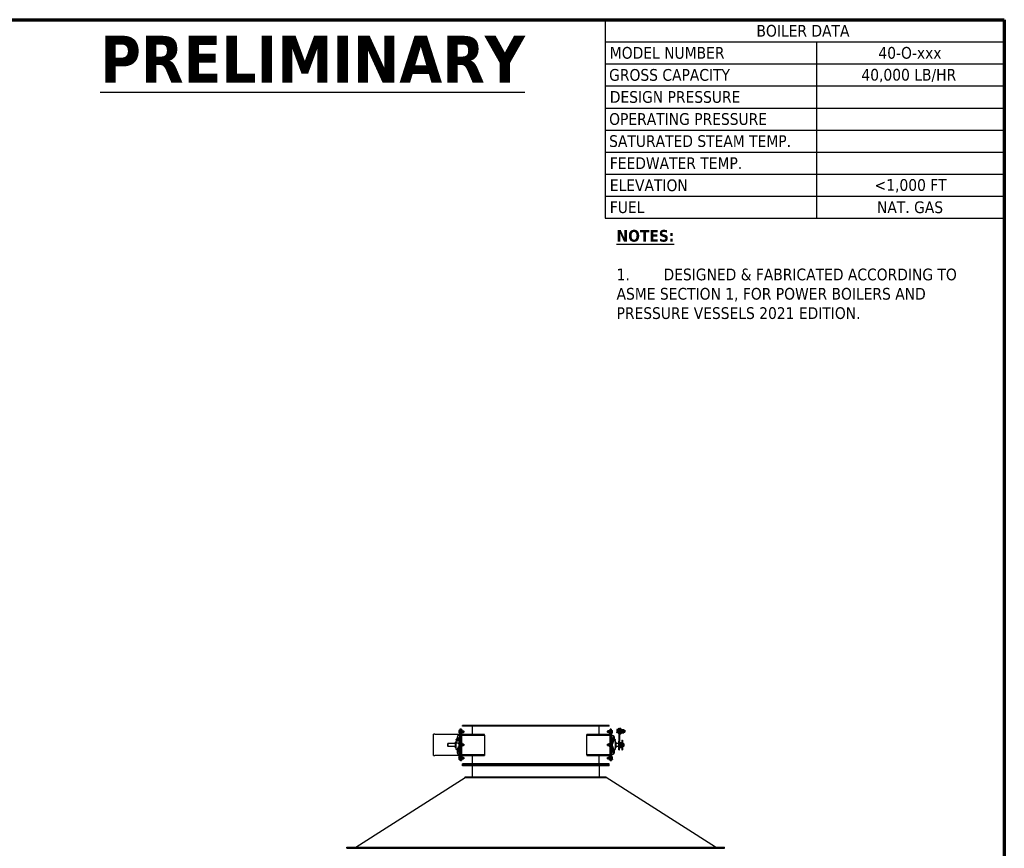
# Model space of a CAD drawing. Header units: inches. Extents: x 18 to 846, y -44 to 561.
# Tile 642 of 642: x 594 to 846, y 349 to 561. Entities that reach past the tile are written whole.
import ezdxf

# ---------------------------------------------------------------- set-up
doc = ezdxf.new("R2010")
doc.units = ezdxf.units.IN
doc.header["$LTSCALE"] = 24
doc.header["$MEASUREMENT"] = 0
for name, color, linetype, lineweight in [('Border (ANSI)', 7, 'Continuous', 70), ('Symbol (ANSI)', 7, 'Continuous', 25), ('Visible (ANSI)', 7, 'Continuous', 30)]:
    doc.layers.add(name, color=color, linetype=linetype, lineweight=lineweight)
doc.styles.add('Note Text (ANSI)', font='tahoma.ttf')

# ---------------------------------------------------------------- blocks, each defined once
blk = doc.blocks.new('Borders SUPERIOR BORDER')
at = {"layer": 'Border (ANSI)'}
for p, q in [((0.75, 23.375), (35.25, 23.375)), ((35.25, 23.375), (35.25, 0.625))]:
    blk.add_line(p, q, dxfattribs=at)
blk = doc.blocks.new('Table2')
at = {"layer": 'Symbol (ANSI)'}
for p, q in [((31, 23.375), (35.25, 23.375)), ((31, 23.375), (31, 23.14)), ((35.25, 23.375), (35.25, 23.14)), ((31, 23.14), (35.25, 23.14)), ((31, 23.14), (31, 21.259)), ((33.25, 23.14), (33.25, 21.259)), ((35.25, 23.14), (35.25, 21.259)), ((31, 22.905), (35.25, 22.905)), ((31, 22.67), (35.25, 22.67)), ((31, 22.434), (35.25, 22.434)), ((31, 22.199), (35.25, 22.199)), ((31, 21.964), (35.25, 21.964)), ((31, 21.729), (35.25, 21.729)), ((31, 21.494), (35.25, 21.494)), ((31, 21.259), (35.25, 21.259))]:
    blk.add_line(p, q, dxfattribs=at)
at = {"layer": 'Symbol (ANSI)', "char_height": 0.125, "attachment_point": 7, "style": 'Note Text (ANSI)'}
for s, insert in [('BOILER DATA', (32.61, 23.192)), ('MODEL NUMBER', (31.048, 22.957)), ('40-O-xxx', (33.909, 22.957)), ('GROSS CAPACITY', (31.041, 22.722)), ('40,000 LB/HR', (33.728, 22.706)), ('DESIGN PRESSURE', (31.048, 22.487)), ('OPERATING PRESSURE', (31.041, 22.252)), ('SATURATED STEAM TEMP.', (31.041, 22.017)), ('FEEDWATER TEMP.', (31.048, 21.784)), ('ELEVATION', (31.048, 21.546)), ('<1,000 FT', (33.869, 21.532)), ('FUEL', (31.048, 21.313)), ('NAT. GAS', (33.894, 21.312))]:
    blk.add_mtext(s, dxfattribs=dict(at, insert=insert))

msp = doc.modelspace()

# ---------------------------------------------------------------- linework, layer by layer
at = {"layer": 'Visible (ANSI)'}
for p, q in [((744.9558, 380.5815), (707.4558, 380.5815)), ((707.4558, 380.394), (707.4558, 380.5815)), ((744.9558, 380.394), (707.4558, 380.394)), ((710.0183, 378.269), (710.0183, 380.394)), ((742.3933, 378.269), (742.3933, 380.394)), ((744.9558, 380.394), (744.9558, 380.5815)), ((700.4558, 378.3315), (700.0808, 378.3315)), ((700.0808, 372.8315), (700.0808, 378.3315)), ((700.4558, 378.3315), (706.4558, 378.3315)), ((706.09643, 377.62838), (706.12155, 377.67189)), ((706.09643, 377.62838), (706.09643, 377.5907)), ((706.09643, 377.5907), (706.09643, 377.34713)), ((706.3058, 377.67189), (706.12155, 377.67189)), ((706.3058, 377.67189), (706.3058, 377.50951)), ((706.3058, 377.60025), (706.3308, 377.60025)), ((706.3308, 377.54555), (706.3308, 377.98775)), ((706.8308, 377.98775), (706.3308, 377.98775)), ((706.4558, 378.3315), (706.6433, 378.3315)), ((706.5628, 379.2375), (706.5879, 379.28097)), ((706.5628, 379.2375), (706.57415, 379.25716)), ((706.5628, 379.2375), (706.5628, 379.19986)), ((706.5628, 379.2375), (706.5628, 379.17437)), ((706.5628, 379.19986), (706.5628, 378.9565)), ((706.5628, 379.17437), (706.5628, 378.91175)), ((706.5628, 378.9565), (706.5628, 378.71315)), ((706.5628, 378.91175), (706.5628, 378.69388)), ((706.5628, 378.71315), (706.5628, 378.6755)), ((706.5628, 378.69388), (706.5628, 378.6755)), ((706.5628, 378.6755), (706.5879, 378.63203)), ((706.5628, 378.6755), (706.57415, 378.65584)), ((706.8308, 379.28097), (706.5879, 379.28097)), ((706.8308, 379.11874), (706.5879, 379.11874)), ((706.8308, 378.79427), (706.5879, 378.79427)), ((706.8308, 378.63203), (706.5879, 378.63203)), ((706.6433, 378.3315), (706.8308, 378.3315)), ((706.6433, 377.98775), (706.6433, 378.3315)), ((707.0183, 379.5815), (706.8308, 379.5815)), ((706.8308, 379.5815), (706.8308, 379.0815)), ((706.8308, 372.0815), (706.8308, 379.0815)), ((707.0183, 379.5815), (707.0183, 379.0815)), ((707.0183, 379.0815), (707.0183, 379.5815)), ((707.2058, 379.5815), (707.0183, 379.5815)), ((707.0183, 372.0815), (707.0183, 379.0815)), ((707.0183, 379.0815), (707.0183, 372.0815)), ((707.2058, 379.5815), (707.2058, 379.0815)), ((707.2058, 379.238), (707.23095, 379.28155)), ((707.2058, 379.0815), (707.2058, 372.0815)), ((707.2058, 378.675), (707.23095, 378.63145)), ((707.3933, 378.0815), (707.2058, 378.0815)), ((707.50966, 379.28155), (707.23095, 379.28155)), ((707.50966, 379.11903), (707.23095, 379.11903)), ((707.50966, 378.79398), (707.23095, 378.79398)), ((707.50966, 378.63145), (707.23095, 378.63145)), ((713.09912, 378.269), (707.3933, 378.269)), ((707.3933, 378.0815), (713.09912, 378.0815)), ((707.5348, 379.238), (707.50966, 379.28155)), ((707.5348, 378.675), (707.50966, 378.63145)), ((707.5348, 379.20029), (707.5348, 379.238)), ((707.5348, 378.9565), (707.5348, 379.20029)), ((707.5348, 379.144), (707.79364, 379.144)), ((707.5348, 378.71272), (707.5348, 378.9565)), ((707.5348, 378.769), (707.79364, 378.769)), ((707.5348, 378.675), (707.5348, 378.71272)), ((707.79364, 378.769), (707.79364, 379.144)), ((707.83081, 379.10566), (707.79364, 379.144)), ((707.83081, 378.80734), (707.79364, 378.769)), ((707.83081, 379.10566), (707.83081, 378.80734)), ((713.09912, 378.0815), (713.09912, 378.269)), ((713.09912, 378.0815), (713.09912, 373.0815)), ((745.0183, 378.269), (739.31249, 378.269)), ((739.31249, 378.0815), (739.31249, 378.269)), ((739.31249, 378.0815), (745.0183, 378.0815)), ((739.31249, 373.0815), (739.31249, 378.0815)), ((744.5808, 379.10566), (744.61797, 379.144)), ((744.5808, 378.80734), (744.5808, 379.10566)), ((744.5808, 378.80734), (744.61797, 378.769)), ((744.61797, 379.144), (744.61797, 378.769)), ((744.8768, 379.144), (744.61797, 379.144)), ((744.8768, 378.769), (744.61797, 378.769)), ((744.8768, 379.238), (744.90195, 379.28155)), ((744.8768, 379.238), (744.8768, 379.20029)), ((744.8768, 379.20029), (744.8768, 378.9565)), ((744.8768, 378.9565), (744.8768, 378.71272)), ((744.8768, 378.71272), (744.8768, 378.675)), ((744.8768, 378.675), (744.90195, 378.63145)), ((744.90195, 379.28155), (745.18066, 379.28155)), ((744.90195, 379.11903), (745.18066, 379.11903)), ((744.90195, 378.79398), (745.18066, 378.79398)), ((744.90195, 378.63145), (745.18066, 378.63145)), ((745.0183, 378.0815), (745.2058, 378.0815)), ((745.2058, 379.238), (745.18066, 379.28155)), ((745.2058, 378.675), (745.18066, 378.63145)), ((745.2058, 379.0815), (745.2058, 379.5815)), ((745.3933, 379.5815), (745.2058, 379.5815)), ((745.2058, 372.0815), (745.2058, 379.0815)), ((745.3933, 379.0815), (745.3933, 379.5815)), ((745.3933, 379.5815), (745.5808, 379.5815)), ((745.3933, 379.5815), (745.3933, 379.0815)), ((745.3933, 379.0815), (745.3933, 372.0815)), ((745.3933, 372.0815), (745.3933, 379.0815)), ((745.5808, 379.0815), (745.5808, 379.5815)), ((745.5808, 379.28097), (745.82371, 379.28097)), ((745.5808, 379.11874), (745.82371, 379.11874)), ((745.5808, 379.0815), (745.5808, 372.0815)), ((745.5808, 378.79427), (745.82371, 378.79427)), ((745.5808, 378.63203), (745.82371, 378.63203)), ((745.5808, 377.98775), (746.0808, 377.98775)), ((745.8488, 379.2375), (745.82371, 379.28097)), ((745.8488, 378.6755), (745.82371, 378.63203)), ((745.8488, 379.19986), (745.8488, 379.2375)), ((745.8488, 378.9565), (745.8488, 379.19986)), ((745.8488, 378.71315), (745.8488, 378.9565)), ((745.8488, 378.6755), (745.8488, 378.71315)), ((746.0808, 377.98775), (746.0808, 377.54555)), ((746.10581, 377.60025), (746.0808, 377.60025)), ((746.10581, 377.50951), (746.10581, 377.67189)), ((746.10581, 377.67189), (746.29006, 377.67189)), ((746.31518, 377.62838), (746.29006, 377.67189)), ((746.31518, 377.5907), (746.31518, 377.62838)), ((746.31518, 377.34713), (746.31518, 377.5907)), ((746.9148, 379.49204), (746.9286, 379.51594)), ((746.9148, 379.49204), (746.9148, 379.46957)), ((746.9148, 379.46957), (746.9148, 379.18258)), ((746.9148, 379.18258), (746.9148, 378.83005)), ((746.9148, 378.83005), (746.9148, 378.74204)), ((746.9148, 378.74204), (746.9286, 378.71814)), ((746.9286, 379.51594), (746.94789, 379.54934)), ((746.9286, 378.71814), (746.94789, 378.68473)), ((747.2788, 379.55005), (746.9483, 379.55005)), ((747.2788, 379.54338), (746.9483, 379.54338)), ((747.2788, 379.39575), (746.9483, 379.39575)), ((747.2788, 378.9694), (746.9483, 378.9694)), ((747.2788, 378.69069), (746.9483, 378.69069)), ((747.2788, 378.68403), (746.9483, 378.68403)), ((747.2788, 379.64854), (747.2788, 378.58554)), ((747.2788, 379.64854), (747.4558, 379.64854)), ((747.2788, 378.58554), (747.4558, 378.58554)), ((747.4558, 379.69774), (747.4558, 379.86704)), ((747.4558, 379.86704), (747.6433, 379.86704)), ((747.4558, 379.69774), (747.4558, 376.54934)), ((747.6433, 379.69774), (747.6433, 379.86704)), ((747.6433, 379.69774), (747.6433, 376.54934)), ((747.6433, 379.64854), (747.8203, 379.64854)), ((747.6433, 378.58554), (747.8203, 378.58554)), ((747.8203, 379.86704), (748.0078, 379.86704)), ((747.8203, 379.86704), (747.8203, 378.36704)), ((748.0078, 378.36704), (747.8203, 378.36704)), ((748.0078, 378.36704), (748.0078, 379.86704)), ((748.0078, 379.64854), (748.1848, 379.64854)), ((748.0078, 378.58554), (748.1848, 378.58554)), ((748.1848, 379.64854), (748.1848, 378.58554)), ((748.1848, 379.55154), (748.3098, 379.55154)), ((748.1848, 378.68254), (748.3098, 378.68254)), ((748.3098, 379.55154), (748.3098, 378.7371)), ((748.3098, 379.49204), (748.3236, 379.51594)), ((748.3098, 378.74204), (748.3236, 378.71814)), ((748.3098, 378.7371), (748.3098, 378.72293)), ((748.3098, 378.72293), (748.3098, 378.68254)), ((748.3433, 379.54338), (748.71431, 379.54338)), ((748.3433, 379.39575), (748.71431, 379.39575)), ((748.3433, 378.9694), (748.71431, 378.9694)), ((748.3433, 378.69069), (748.71431, 378.69069)), ((748.7478, 379.49204), (748.73401, 379.51594)), ((748.7478, 378.74204), (748.73401, 378.71814)), ((748.7478, 379.46957), (748.7478, 379.49204)), ((748.7478, 379.18258), (748.7478, 379.46957)), ((748.7478, 379.36704), (748.98304, 379.36704)), ((748.7478, 378.83005), (748.7478, 379.18258)), ((748.7478, 378.86704), (748.98304, 378.86704)), ((748.7478, 378.74204), (748.7478, 378.83005)), ((748.98304, 378.86704), (748.98304, 379.36704)), ((749.02881, 379.31985), (748.98304, 379.36704)), ((749.02881, 378.91422), (748.98304, 378.86704)), ((749.02881, 379.31985), (749.02881, 378.91422)), ((703.7058, 375.894), (703.7683, 375.9565)), ((703.7058, 375.269), (703.7058, 375.894)), ((703.7058, 375.269), (703.7683, 375.2065)), ((703.7683, 375.9565), (703.7683, 375.2065)), ((705.7058, 375.9565), (703.7683, 375.9565)), ((705.7058, 375.2065), (703.7683, 375.2065)), ((705.7058, 374.84725), (705.7058, 376.31575)), ((705.86205, 376.9862), (705.86205, 377.01549)), ((706.22797, 377.01549), (705.86205, 377.01549)), ((705.86205, 376.9862), (705.86205, 376.42051)), ((705.86205, 376.27909), (705.86205, 376.42051)), ((705.86205, 376.27909), (705.86205, 375.95041)), ((705.86205, 374.444), (705.86205, 375.95041)), ((706.3808, 375.98958), (705.91205, 375.98958)), ((706.09643, 377.34713), (706.09643, 377.10356)), ((706.09643, 377.10356), (706.09643, 377.06588)), ((706.09643, 377.06588), (706.12155, 377.02237)), ((706.3058, 377.50951), (706.12155, 377.50951)), ((706.3058, 377.18475), (706.12155, 377.18475)), ((706.23773, 377.02237), (706.12155, 377.02237)), ((706.15863, 376.6558), (706.15863, 376.72191)), ((706.22005, 377.008), (706.19067, 376.9757)), ((706.29643, 376.59955), (706.29643, 376.66566)), ((706.3058, 377.50951), (706.3058, 377.18475)), ((706.3058, 377.18475), (706.3058, 377.03745)), ((706.3058, 377.094), (706.3308, 377.094)), ((706.3308, 377.54555), (706.3308, 377.51146)), ((706.3308, 377.03295), (706.3308, 377.51146)), ((706.3308, 377.51146), (706.3808, 377.51146)), ((706.3808, 377.01549), (706.36489, 377.01549)), ((706.37281, 377.008), (706.40219, 376.9757)), ((706.3808, 377.51146), (706.3808, 377.01453)), ((706.3808, 377.01453), (706.8308, 377.01453)), ((706.7308, 375.99018), (706.3808, 375.99018)), ((706.3808, 375.99018), (706.3808, 375.94931)), ((706.3808, 375.21369), (706.3808, 373.65154)), ((706.43422, 376.6558), (706.43422, 376.72191)), ((706.5628, 375.8625), (706.5879, 375.90597)), ((706.5628, 375.8625), (706.5628, 375.82486)), ((706.5628, 375.82486), (706.5628, 375.5815)), ((706.5628, 375.5815), (706.5628, 375.33815)), ((706.5628, 375.33815), (706.5628, 375.3005)), ((706.5628, 375.3005), (706.5879, 375.25703)), ((706.8308, 375.90597), (706.5879, 375.90597)), ((706.8308, 375.74374), (706.5879, 375.74374)), ((706.8308, 375.41927), (706.5879, 375.41927)), ((706.8308, 375.25703), (706.5879, 375.25703)), ((706.7308, 377.01437), (706.7308, 376.9862)), ((706.7308, 377.01437), (706.8308, 377.01437)), ((706.7308, 376.42051), (706.7308, 376.9862)), ((706.8308, 376.51887), (706.7308, 376.51887)), ((706.7308, 376.42051), (706.7308, 376.27909)), ((706.7308, 375.99018), (706.7308, 376.27909)), ((706.7308, 375.94931), (706.7308, 375.99018)), ((706.8308, 375.9565), (706.7308, 375.9565)), ((706.7308, 375.94931), (706.7308, 375.90597)), ((706.7308, 375.25703), (706.7308, 375.21369)), ((706.7308, 374.49573), (706.7308, 375.21369)), ((706.8308, 375.2065), (706.7308, 375.2065)), ((707.2058, 375.863), (707.23095, 375.90655)), ((707.2058, 375.3), (707.23095, 375.25645)), ((707.50966, 375.90655), (707.23095, 375.90655)), ((707.50966, 375.74403), (707.23095, 375.74403)), ((707.50966, 375.41898), (707.23095, 375.41898)), ((707.50966, 375.25645), (707.23095, 375.25645)), ((707.5348, 375.863), (707.50966, 375.90655)), ((707.5348, 375.3), (707.50966, 375.25645)), ((707.5348, 375.82529), (707.5348, 375.863)), ((707.5348, 375.5815), (707.5348, 375.82529)), ((707.5348, 375.769), (707.79364, 375.769)), ((707.5348, 375.33772), (707.5348, 375.5815)), ((707.5348, 375.394), (707.79364, 375.394)), ((707.5348, 375.3), (707.5348, 375.33772)), ((707.79364, 375.394), (707.79364, 375.769)), ((707.83081, 375.73066), (707.79364, 375.769)), ((707.83081, 375.43234), (707.79364, 375.394)), ((707.83081, 375.73066), (707.83081, 375.43234)), ((744.5808, 375.73066), (744.61797, 375.769)), ((744.5808, 375.43234), (744.5808, 375.73066)), ((744.5808, 375.43234), (744.61797, 375.394)), ((744.61797, 375.769), (744.61797, 375.394)), ((744.8768, 375.769), (744.61797, 375.769)), ((744.8768, 375.394), (744.61797, 375.394)), ((744.8768, 375.863), (744.90195, 375.90655)), ((744.8768, 375.863), (744.8768, 375.82529)), ((744.8768, 375.82529), (744.8768, 375.5815)), ((744.8768, 375.5815), (744.8768, 375.33772)), ((744.8768, 375.33772), (744.8768, 375.3)), ((744.8768, 375.3), (744.90195, 375.25645)), ((744.90195, 375.90655), (745.18066, 375.90655)), ((744.90195, 375.74403), (745.18066, 375.74403)), ((744.90195, 375.41898), (745.18066, 375.41898)), ((744.90195, 375.25645), (745.18066, 375.25645)), ((745.2058, 375.863), (745.18066, 375.90655)), ((745.2058, 375.3), (745.18066, 375.25645)), ((745.5808, 376.66727), (745.6808, 376.66727)), ((745.5808, 376.51887), (745.6808, 376.51887)), ((745.6808, 375.9565), (745.5808, 375.9565)), ((745.5808, 375.90597), (745.82371, 375.90597)), ((745.5808, 375.74374), (745.82371, 375.74374)), ((745.5808, 375.41927), (745.82371, 375.41927)), ((745.5808, 375.25703), (745.82371, 375.25703)), ((745.6808, 375.2065), (745.5808, 375.2065)), ((745.6808, 376.66727), (745.6808, 375.94931)), ((745.6808, 375.90597), (745.6808, 375.94931)), ((745.6808, 375.21369), (745.6808, 375.25703)), ((745.6808, 375.21369), (745.6808, 374.49573)), ((745.8488, 375.8625), (745.82371, 375.90597)), ((745.8488, 375.3005), (745.82371, 375.25703)), ((745.8488, 375.82486), (745.8488, 375.8625)), ((745.8488, 375.5815), (745.8488, 375.82486)), ((745.8488, 375.33815), (745.8488, 375.5815)), ((745.8488, 375.3005), (745.8488, 375.33815)), ((746.0308, 375.94931), (746.0308, 377.51146)), ((746.0308, 377.51146), (746.0808, 377.51146)), ((746.0308, 376.30129), (746.0808, 376.30129)), ((746.0308, 373.65154), (746.0308, 375.21369)), ((746.0808, 377.51146), (746.0808, 377.54555)), ((746.0808, 377.51146), (746.0808, 376.30129)), ((746.10581, 377.094), (746.0808, 377.094)), ((746.0808, 377.01549), (746.54955, 377.01549)), ((746.0808, 376.769), (746.49955, 376.769)), ((746.10581, 377.18475), (746.10581, 377.50951)), ((746.10581, 377.50951), (746.29006, 377.50951)), ((746.10581, 377.18475), (746.29006, 377.18475)), ((746.10581, 377.02237), (746.10581, 377.18475)), ((746.10581, 377.02237), (746.29006, 377.02237)), ((746.31518, 377.06588), (746.29006, 377.02237)), ((746.31518, 377.10356), (746.31518, 377.34713)), ((746.31518, 377.06588), (746.31518, 377.10356)), ((746.54955, 377.01549), (746.54955, 376.9862)), ((746.54955, 376.719), (746.54955, 376.9862)), ((746.54955, 376.719), (746.54955, 374.444)), ((746.7058, 376.31575), (746.7058, 374.84725)), ((747.4558, 375.9565), (746.7058, 375.9565)), ((747.4558, 375.2065), (746.7058, 375.2065)), ((747.4558, 374.3315), (747.4558, 376.54934)), ((747.6433, 374.3315), (747.6433, 376.54934)), ((747.7651, 376.2065), (747.6433, 376.30337)), ((747.7651, 376.2065), (748.14955, 376.2065)), ((747.7651, 376.2065), (747.7651, 375.3262)), ((747.7651, 375.3262), (747.7651, 374.9565)), ((748.14955, 374.9565), (748.14955, 376.2065)), ((748.2058, 376.19143), (748.14955, 376.2065)), ((748.2058, 376.80317), (748.2058, 376.8315)), ((748.2058, 376.8315), (748.3933, 376.8315)), ((748.2058, 376.80317), (748.2058, 376.19143)), ((748.2058, 376.19143), (748.2058, 374.97157)), ((748.6433, 375.9565), (748.2058, 375.9565)), ((748.6433, 375.2065), (748.2058, 375.2065)), ((748.3933, 376.80317), (748.3933, 376.8315)), ((748.3933, 376.80317), (748.3933, 375.9565)), ((748.3933, 375.2065), (748.3933, 374.35665)), ((748.6433, 375.2065), (748.6433, 375.9565)), ((748.7058, 375.894), (748.6433, 375.9565)), ((748.7058, 375.269), (748.6433, 375.2065)), ((748.7058, 375.894), (748.7058, 375.269)), ((700.0808, 372.8315), (700.4558, 372.8315)), ((706.4558, 372.8315), (700.4558, 372.8315)), ((706.3308, 374.394), (705.91205, 374.394)), ((706.09643, 374.09713), (706.12155, 374.14064)), ((706.09643, 374.09713), (706.09643, 374.05945)), ((706.09643, 374.05945), (706.09643, 373.81588)), ((706.09643, 373.81588), (706.09643, 373.57231)), ((706.09643, 373.57231), (706.09643, 373.53463)), ((706.09643, 373.53463), (706.12155, 373.49112)), ((706.3058, 374.14064), (706.12155, 374.14064)), ((706.3058, 373.97826), (706.12155, 373.97826)), ((706.3058, 373.6535), (706.12155, 373.6535)), ((706.3058, 373.49112), (706.12155, 373.49112)), ((706.3058, 374.14064), (706.3058, 373.97826)), ((706.3058, 374.069), (706.3308, 374.069)), ((706.3058, 373.97826), (706.3058, 373.6535)), ((706.3058, 373.6535), (706.3058, 373.49112)), ((706.3058, 373.56275), (706.3308, 373.56275)), ((706.3808, 374.86171), (706.3308, 374.86171)), ((706.3308, 373.65154), (706.3308, 374.86171)), ((706.3808, 373.65154), (706.3308, 373.65154)), ((706.3308, 373.65154), (706.3308, 373.61745)), ((706.3308, 373.17525), (706.3308, 373.61745)), ((706.8308, 373.17525), (706.3308, 373.17525)), ((706.4558, 372.8315), (706.6433, 372.8315)), ((706.5628, 372.4875), (706.5879, 372.53097)), ((706.8308, 372.53097), (706.5879, 372.53097)), ((706.6433, 372.8315), (706.6433, 373.17525)), ((706.6433, 372.8315), (706.8308, 372.8315)), ((706.8308, 374.64413), (706.7308, 374.64413)), ((706.8308, 374.49573), (706.7308, 374.49573)), ((707.3933, 373.0815), (707.2058, 373.0815)), ((707.2058, 372.488), (707.23095, 372.53155)), ((707.50966, 372.53155), (707.23095, 372.53155)), ((713.09912, 373.0815), (707.3933, 373.0815)), ((707.3933, 372.894), (713.09912, 372.894)), ((707.5348, 372.488), (707.50966, 372.53155)), ((710.0183, 370.769), (710.0183, 372.894)), ((713.09912, 373.0815), (713.09912, 372.894)), ((739.31249, 373.0815), (739.31249, 372.894)), ((745.0183, 373.0815), (739.31249, 373.0815)), ((739.31249, 372.894), (745.0183, 372.894)), ((742.3933, 370.769), (742.3933, 372.894)), ((744.8768, 372.488), (744.90195, 372.53155)), ((744.90195, 372.53155), (745.18066, 372.53155)), ((745.0183, 373.0815), (745.2058, 373.0815)), ((745.2058, 372.488), (745.18066, 372.53155)), ((745.5808, 374.64413), (745.6808, 374.64413)), ((745.6808, 374.49573), (745.5808, 374.49573)), ((745.5808, 373.17525), (746.0808, 373.17525)), ((745.5808, 372.53097), (745.82371, 372.53097)), ((745.8488, 372.4875), (745.82371, 372.53097)), ((746.0808, 374.86171), (746.0308, 374.86171)), ((746.0808, 373.65154), (746.0308, 373.65154)), ((746.0808, 374.86171), (746.0808, 373.65154)), ((746.0808, 374.394), (746.49955, 374.394)), ((746.10581, 374.069), (746.0808, 374.069)), ((746.0808, 373.61745), (746.0808, 373.65154)), ((746.0808, 373.61745), (746.0808, 373.17525)), ((746.10581, 373.56275), (746.0808, 373.56275)), ((746.10581, 373.97826), (746.10581, 374.14064)), ((746.10581, 374.14064), (746.29006, 374.14064)), ((746.10581, 373.6535), (746.10581, 373.97826)), ((746.10581, 373.97826), (746.29006, 373.97826)), ((746.10581, 373.6535), (746.29006, 373.6535)), ((746.10581, 373.49112), (746.10581, 373.6535)), ((746.10581, 373.49112), (746.29006, 373.49112)), ((746.31518, 374.09713), (746.29006, 374.14064)), ((746.31518, 373.53463), (746.29006, 373.49112)), ((746.31518, 374.05945), (746.31518, 374.09713)), ((746.31518, 373.81588), (746.31518, 374.05945)), ((746.31518, 373.57231), (746.31518, 373.81588)), ((746.31518, 373.53463), (746.31518, 373.57231)), ((747.4558, 374.3315), (747.6433, 374.3315)), ((747.7651, 374.9565), (747.6433, 374.85963)), ((747.7651, 374.9565), (748.14955, 374.9565)), ((748.2058, 374.97157), (748.14955, 374.9565)), ((748.2058, 374.97157), (748.2058, 374.35665)), ((748.2058, 374.3315), (748.2058, 374.35665)), ((748.2058, 374.3315), (748.3933, 374.3315)), ((748.3933, 374.3315), (748.3933, 374.35665)), ((706.5628, 372.4875), (706.57158, 372.50271)), ((706.5628, 372.4875), (706.5628, 372.44986)), ((706.5628, 372.4875), (706.5628, 372.41677)), ((706.5628, 372.44986), (706.5628, 372.2065)), ((706.5628, 372.41677), (706.5628, 372.15019)), ((706.5628, 372.2065), (706.5628, 371.96315)), ((706.5628, 372.15019), (706.5628, 371.93993)), ((706.5628, 371.96315), (706.5628, 371.9255)), ((706.5628, 371.93993), (706.5628, 371.9255)), ((706.5628, 371.9255), (706.5879, 371.88203)), ((706.5628, 371.9255), (706.57158, 371.91029)), ((706.8308, 372.36874), (706.5879, 372.36874)), ((706.8308, 372.04427), (706.5879, 372.04427)), ((706.8308, 371.88203), (706.5879, 371.88203)), ((706.8308, 372.0815), (706.8308, 371.5815)), ((707.0183, 371.5815), (706.8308, 371.5815)), ((707.0183, 372.0815), (707.0183, 371.5815)), ((707.0183, 371.5815), (707.0183, 372.0815)), ((707.0183, 371.5815), (707.2058, 371.5815)), ((707.2058, 372.0815), (707.2058, 371.5815)), ((707.2058, 371.925), (707.23095, 371.88145)), ((707.50966, 372.36903), (707.23095, 372.36903)), ((707.50966, 372.04398), (707.23095, 372.04398)), ((707.50966, 371.88145), (707.23095, 371.88145)), ((744.9558, 370.769), (707.4558, 370.769)), ((707.4558, 370.5815), (707.4558, 370.769)), ((744.9558, 370.5815), (707.4558, 370.5815)), ((744.9558, 370.4565), (707.4558, 370.4565)), ((707.4558, 370.2065), (707.4558, 370.4565)), ((744.9558, 370.2065), (707.4558, 370.2065)), ((707.5348, 371.925), (707.50966, 371.88145)), ((707.5348, 372.45029), (707.5348, 372.488)), ((707.5348, 372.2065), (707.5348, 372.45029)), ((707.5348, 372.394), (707.79364, 372.394)), ((707.5348, 371.96272), (707.5348, 372.2065)), ((707.5348, 372.019), (707.79364, 372.019)), ((707.5348, 371.925), (707.5348, 371.96272)), ((707.79364, 372.019), (707.79364, 372.394)), ((707.83081, 372.35566), (707.79364, 372.394)), ((707.83081, 372.05734), (707.79364, 372.019)), ((707.83081, 372.35566), (707.83081, 372.05734)), ((709.9558, 370.2065), (709.9558, 367.4565)), ((742.4558, 370.2065), (742.4558, 367.4565)), ((744.5808, 372.35566), (744.61797, 372.394)), ((744.5808, 372.05734), (744.5808, 372.35566)), ((744.5808, 372.05734), (744.61797, 372.019)), ((744.61797, 372.394), (744.61797, 372.019)), ((744.8768, 372.394), (744.61797, 372.394)), ((744.8768, 372.019), (744.61797, 372.019)), ((744.8768, 372.488), (744.8768, 372.45029)), ((744.8768, 372.45029), (744.8768, 372.2065)), ((744.8768, 372.2065), (744.8768, 371.96272)), ((744.8768, 371.96272), (744.8768, 371.925)), ((744.8768, 371.925), (744.90195, 371.88145)), ((744.90195, 372.36903), (745.18066, 372.36903)), ((744.90195, 372.04398), (745.18066, 372.04398)), ((744.90195, 371.88145), (745.18066, 371.88145)), ((744.9558, 370.5815), (744.9558, 370.769)), ((744.9558, 370.2065), (744.9558, 370.4565)), ((745.2058, 371.925), (745.18066, 371.88145)), ((745.2058, 371.5815), (745.2058, 372.0815)), ((745.2058, 371.5815), (745.3933, 371.5815)), ((745.3933, 371.5815), (745.3933, 372.0815)), ((745.3933, 372.0815), (745.3933, 371.5815)), ((745.3933, 371.5815), (745.5808, 371.5815)), ((745.5808, 372.36874), (745.82371, 372.36874)), ((745.5808, 371.5815), (745.5808, 372.0815)), ((745.5808, 372.04427), (745.82371, 372.04427)), ((745.5808, 371.88203), (745.82371, 371.88203)), ((745.8488, 371.9255), (745.82371, 371.88203)), ((745.8488, 372.44986), (745.8488, 372.4875)), ((745.8488, 372.2065), (745.8488, 372.44986)), ((745.8488, 371.96315), (745.8488, 372.2065)), ((745.8488, 371.9255), (745.8488, 371.96315)), ((680.2249, 349.4565), (708.2058, 367.2065)), ((708.2058, 367.4565), (744.2058, 367.4565)), ((708.2058, 367.2065), (708.2058, 367.4565)), ((708.2058, 367.2065), (744.2058, 367.2065)), ((744.2058, 367.2065), (744.2058, 367.4565)), ((772.18671, 349.4565), (744.2058, 367.2065)), ((677.9308, 349.4565), (774.4808, 349.4565)), ((677.9308, 349.2065), (677.9308, 349.4565)), ((677.9308, 349.2065), (774.4808, 349.2065)), ((774.4808, 349.2065), (774.4808, 349.4565))]:
    msp.add_line(p, q, dxfattribs=at)
for centre, radius, start, end in [((707.3933, 378.4565), 0.1875, 180, 270), ((707.3933, 378.4565), 0.375, 240, 270), ((745.0183, 378.4565), 0.1875, 270, 0), ((745.0183, 378.4565), 0.375, 270, 300), ((705.7058, 376.50325), 0.1875, 270, 326.4426902), ((706.29643, 376.91089), 0.12795, 164.8655136, 234.9564643), ((706.29643, 376.91089), 0.12795, 305.0435357, 15.1344864), ((746.49955, 376.719), 0.05, 0, 90), ((746.7058, 376.50325), 0.1875, 213.5573098, 270), ((705.7058, 374.65975), 0.1875, 33.5573098, 90), ((705.91205, 374.444), 0.05, 180, 270), ((707.3933, 372.7065), 0.375, 90, 120), ((707.3933, 372.7065), 0.1875, 90, 180), ((745.0183, 372.7065), 0.375, 60, 90), ((745.0183, 372.7065), 0.1875, 0, 90), ((746.49955, 374.444), 0.05, 270, 0), ((746.7058, 374.65975), 0.1875, 90, 146.4426902)]:
    msp.add_arc(centre, radius, start, end, dxfattribs=at)
for centre, major_axis, ratio, start_param, end_param in [((748.22119, 379.11704), (2.46397, 0.20195), 0.156136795, 4.684825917, 4.735561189), ((748.39842, 379.11704), (2.46397, 0.20195), 0.156136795, 4.612795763, 4.663623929), ((706.29643, 376.70335), (-0.15625, 0), 0.707106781, 5.792244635, 9.915718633), ((706.29643, 376.92759), (0.12575, 0), 0.707106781, 2.569982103, 6.854795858), ((706.29643, 376.78687), (-0.1378, 0), 0.707106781, 5.646377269, 6.283185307), ((706.29643, 376.78687), (-0.1378, 0), 0.707106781, 0, 1.047197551), ((706.29643, 376.68126), (-0.125, 0), 0.707106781, 0.501266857, 2.640325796), ((706.29643, 376.85851), (-0.10433, 0), 0.707106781, 0.789492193, 2.352100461), ((706.29643, 376.78687), (-0.1378, 0), 0.707106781, 1.047197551, 2.094395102), ((706.29643, 376.78687), (0.1378, 0), 0.707106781, 5.235987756, 6.283185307), ((706.29643, 376.78687), (0.1378, 0), 0.707106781, 0, 0.636808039)]:
    msp.add_ellipse(centre, major_axis=major_axis, ratio=ratio, start_param=start_param, end_param=end_param, dxfattribs=at)
for points, weights in [([(706.12155, 377.67189), (706.09643, 377.62838), (706.09643, 377.5907)], [1, 1.0379548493, 1]), ([(706.09643, 377.5907), (706.09643, 377.55302), (706.12155, 377.50951)], [1, 1.0379548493, 1]), ([(706.5879, 379.28097), (706.5628, 379.2375), (706.5628, 379.19986)], [1, 1.0379548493, 1]), ([(706.5628, 379.19986), (706.5628, 379.16221), (706.5879, 379.11874)], [1, 1.0379548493, 1]), ([(706.5628, 379.17561), (706.5628, 379.17499), (706.5628, 379.17437)], [1.00093926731, 1.00047559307, 1]), ([(706.5628, 379.17437), (706.5628, 379.17375), (706.5628, 379.17314)], [1, 1.00047559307, 1.00093926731]), ([(706.5879, 379.11874), (706.5628, 379.0318), (706.5628, 378.9565)], [1, 1.0379548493, 1]), ([(706.5628, 378.9565), (706.5628, 378.88121), (706.5879, 378.79427)], [1, 1.0379548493, 1]), ([(706.5628, 378.91368), (706.5628, 378.91272), (706.5628, 378.91175)], [1.00093926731, 1.00047559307, 1]), ([(706.5628, 378.91175), (706.5628, 378.91078), (706.5628, 378.90982)], [1, 1.00047559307, 1.00093926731]), ([(706.5879, 378.79427), (706.5628, 378.7508), (706.5628, 378.71315)], [1, 1.0379548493, 1]), ([(706.5628, 378.71315), (706.5628, 378.6755), (706.5879, 378.63203)], [1, 1.0379548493, 1]), ([(706.5628, 378.69457), (706.5628, 378.69423), (706.5628, 378.69388)], [1.00093926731, 1.00047559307, 1]), ([(706.5628, 378.69388), (706.5628, 378.69353), (706.5628, 378.69318)], [1, 1.00047559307, 1.00093926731]), ([(706.57371, 378.65661), (706.57415, 378.65584), (706.5746, 378.65507)], [1.01691288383, 1.01658314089, 1.0162007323]), ([(706.57415, 379.25716), (706.57438, 379.25755), (706.5746, 379.25794)], [1.01656991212, 1.01639190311, 1.0162007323]), ([(707.23095, 379.28155), (707.2058, 379.238), (707.2058, 379.20029)], [1, 1.0379548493, 1]), ([(707.2058, 379.20029), (707.2058, 379.16257), (707.23095, 379.11903)], [1, 1.0379548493, 1]), ([(707.23095, 379.11903), (707.2058, 379.03193), (707.2058, 378.9565)], [1, 1.0379548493, 1]), ([(707.2058, 378.9565), (707.2058, 378.88107), (707.23095, 378.79398)], [1, 1.0379548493, 1]), ([(707.23095, 378.79398), (707.2058, 378.75043), (707.2058, 378.71272)], [1, 1.0379548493, 1]), ([(707.2058, 378.71272), (707.2058, 378.675), (707.23095, 378.63145)], [1, 1.0379548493, 1]), ([(707.5348, 379.20029), (707.5348, 379.238), (707.50966, 379.28155)], [1, 1.0379548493, 1]), ([(707.50966, 379.11903), (707.5348, 379.16257), (707.5348, 379.20029)], [1, 1.0379548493, 1]), ([(707.5348, 378.9565), (707.5348, 379.03193), (707.50966, 379.11903)], [1, 1.0379548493, 1]), ([(707.50966, 378.79398), (707.5348, 378.88107), (707.5348, 378.9565)], [1, 1.0379548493, 1]), ([(707.5348, 378.71272), (707.5348, 378.75043), (707.50966, 378.79398)], [1, 1.0379548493, 1]), ([(707.50966, 378.63145), (707.5348, 378.675), (707.5348, 378.71272)], [1, 1.0379548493, 1]), ([(744.90195, 379.28155), (744.8768, 379.238), (744.8768, 379.20029)], [1, 1.0379548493, 1]), ([(744.8768, 379.20029), (744.8768, 379.16257), (744.90195, 379.11903)], [1, 1.0379548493, 1]), ([(744.90195, 379.11903), (744.8768, 379.03193), (744.8768, 378.9565)], [1, 1.0379548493, 1]), ([(744.8768, 378.9565), (744.8768, 378.88107), (744.90195, 378.79398)], [1, 1.0379548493, 1]), ([(744.90195, 378.79398), (744.8768, 378.75043), (744.8768, 378.71272)], [1, 1.0379548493, 1]), ([(744.8768, 378.71272), (744.8768, 378.675), (744.90195, 378.63145)], [1, 1.0379548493, 1]), ([(745.2058, 379.20029), (745.2058, 379.238), (745.18066, 379.28155)], [1, 1.0379548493, 1]), ([(745.18066, 379.11903), (745.2058, 379.16257), (745.2058, 379.20029)], [1, 1.0379548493, 1]), ([(745.2058, 378.9565), (745.2058, 379.03193), (745.18066, 379.11903)], [1, 1.0379548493, 1]), ([(745.18066, 378.79398), (745.2058, 378.88107), (745.2058, 378.9565)], [1, 1.0379548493, 1]), ([(745.2058, 378.71272), (745.2058, 378.75043), (745.18066, 378.79398)], [1, 1.0379548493, 1]), ([(745.18066, 378.63145), (745.2058, 378.675), (745.2058, 378.71272)], [1, 1.0379548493, 1]), ([(745.8488, 379.19986), (745.8488, 379.2375), (745.82371, 379.28097)], [1, 1.0379548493, 1]), ([(745.82371, 379.11874), (745.8488, 379.16221), (745.8488, 379.19986)], [1, 1.0379548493, 1]), ([(745.8488, 378.9565), (745.8488, 379.0318), (745.82371, 379.11874)], [1, 1.0379548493, 1]), ([(745.82371, 378.79427), (745.8488, 378.88121), (745.8488, 378.9565)], [1, 1.0379548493, 1]), ([(745.8488, 378.71315), (745.8488, 378.7508), (745.82371, 378.79427)], [1, 1.0379548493, 1]), ([(745.82371, 378.63203), (745.8488, 378.6755), (745.8488, 378.71315)], [1, 1.0379548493, 1]), ([(746.31518, 377.5907), (746.31518, 377.62838), (746.29006, 377.67189)], [1, 1.0379548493, 1]), ([(746.29006, 377.50951), (746.31518, 377.55302), (746.31518, 377.5907)], [1, 1.0379548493, 1]), ([(746.9483, 379.54338), (746.9148, 379.50383), (746.9148, 379.46957)], [1, 1.0379548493, 1]), ([(746.9148, 379.46957), (746.9148, 379.43531), (746.9483, 379.39575)], [1, 1.0379548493, 1]), ([(746.9483, 379.39575), (746.9148, 379.28151), (746.9148, 379.18258)], [1, 1.0379548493, 1]), ([(746.9148, 379.18258), (746.9148, 379.08364), (746.9483, 378.9694)], [1, 1.0379548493, 1]), ([(746.9483, 378.9694), (746.9148, 378.89472), (746.9148, 378.83005)], [1, 1.0379548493, 1]), ([(746.9148, 378.83005), (746.9148, 378.76537), (746.9483, 378.69069)], [1, 1.0379548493, 1]), ([(746.9483, 378.69069), (746.9362, 378.70497), (746.9286, 378.71814)], [1, 1.01338266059, 1.01732802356]), ([(746.93697, 378.70519), (746.94201, 378.69486), (746.9483, 378.68403)], [1.01130096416, 1.0069076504, 1]), ([(746.9483, 379.55005), (746.94221, 379.53945), (746.93728, 379.52932)], [1, 1.0066919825, 1.01102418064]), ([(746.94789, 379.54934), (746.94809, 379.54969), (746.9483, 379.55005)], [1.00044364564, 1.00022313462, 1]), ([(748.3433, 379.54338), (748.3098, 379.50383), (748.3098, 379.46957)], [1, 1.0379548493, 1]), ([(748.3098, 379.46957), (748.3098, 379.43531), (748.3433, 379.39575)], [1, 1.0379548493, 1]), ([(748.3433, 379.39575), (748.3098, 379.28151), (748.3098, 379.18258)], [1, 1.0379548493, 1]), ([(748.3098, 379.18258), (748.3098, 379.08364), (748.3433, 378.9694)], [1, 1.0379548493, 1]), ([(748.3433, 378.9694), (748.3098, 378.89472), (748.3098, 378.83005)], [1, 1.0379548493, 1]), ([(748.3098, 378.83005), (748.3098, 378.76537), (748.3433, 378.69069)], [1, 1.0379548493, 1]), ([(748.3433, 378.69069), (748.3312, 378.70497), (748.3236, 378.71814)], [1, 1.01338266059, 1.01732802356]), ([(748.7478, 379.46957), (748.7478, 379.50383), (748.71431, 379.54338)], [1, 1.0379548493, 1]), ([(748.71431, 379.39575), (748.7478, 379.43531), (748.7478, 379.46957)], [1, 1.0379548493, 1]), ([(748.7478, 379.18258), (748.7478, 379.28151), (748.71431, 379.39575)], [1, 1.0379548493, 1]), ([(748.71431, 378.9694), (748.7478, 379.08364), (748.7478, 379.18258)], [1, 1.0379548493, 1]), ([(748.7478, 378.83005), (748.7478, 378.89472), (748.71431, 378.9694)], [1, 1.0379548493, 1]), ([(748.71431, 378.69069), (748.7478, 378.76537), (748.7478, 378.83005)], [1, 1.0379548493, 1]), ([(748.73401, 378.71814), (748.72641, 378.70497), (748.71431, 378.69069)], [1.01732802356, 1.01338266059, 1]), ([(706.12155, 377.50951), (706.09643, 377.42249), (706.09643, 377.34713)], [1, 1.0379548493, 1]), ([(706.09643, 377.34713), (706.09643, 377.27177), (706.12155, 377.18475)], [1, 1.0379548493, 1]), ([(706.12155, 377.18475), (706.09643, 377.14124), (706.09643, 377.10356)], [1, 1.0379548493, 1]), ([(706.09643, 377.10356), (706.09643, 377.06588), (706.12155, 377.02237)], [1, 1.0379548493, 1]), ([(706.15863, 376.83442), (706.17182, 376.84291), (706.18398, 376.84984)], [1, 1.0132325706, 1.01723833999]), ([(706.15863, 376.78687), (706.15863, 376.81298), (706.15863, 376.83442)], [1, 1.0379548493, 1]), ([(706.15863, 376.72191), (706.15863, 376.76076), (706.15863, 376.78687)], [1, 1.0379548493, 1]), ([(706.22753, 376.70249), (706.19556, 376.71554), (706.15863, 376.72191)], [1, 1.0379548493, 1]), ([(706.15863, 376.6558), (706.19556, 376.63203), (706.22753, 376.61897)], [1, 1.0379548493, 1]), ([(706.29643, 376.66566), (706.25951, 376.68943), (706.22753, 376.70249)], [1, 1.0379548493, 1]), ([(706.22753, 376.61897), (706.25951, 376.60592), (706.29643, 376.59955)], [1, 1.0379548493, 1]), ([(706.36533, 376.70249), (706.33335, 376.68943), (706.29643, 376.66566)], [1, 1.0379548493, 1]), ([(706.29643, 376.59955), (706.33335, 376.60592), (706.36533, 376.61897)], [1, 1.0379548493, 1]), ([(706.43422, 376.72191), (706.3973, 376.71554), (706.36533, 376.70249)], [1, 1.0379548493, 1]), ([(706.36533, 376.61897), (706.3973, 376.63203), (706.43422, 376.6558)], [1, 1.0379548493, 1]), ([(706.40888, 376.84984), (706.42104, 376.84291), (706.43422, 376.83442)], [1.01723833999, 1.0132325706, 1]), ([(706.43422, 376.83442), (706.43422, 376.81298), (706.43422, 376.78687)], [1, 1.0379548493, 1]), ([(706.43422, 376.78687), (706.43422, 376.76076), (706.43422, 376.72191)], [1, 1.0379548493, 1]), ([(706.5879, 375.90597), (706.5628, 375.8625), (706.5628, 375.82486)], [1, 1.0379548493, 1]), ([(706.5628, 375.82486), (706.5628, 375.78721), (706.5879, 375.74374)], [1, 1.0379548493, 1]), ([(706.5879, 375.74374), (706.5628, 375.6568), (706.5628, 375.5815)], [1, 1.0379548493, 1]), ([(706.5628, 375.5815), (706.5628, 375.50621), (706.5879, 375.41927)], [1, 1.0379548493, 1]), ([(706.5879, 375.41927), (706.5628, 375.3758), (706.5628, 375.33815)], [1, 1.0379548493, 1]), ([(706.5628, 375.33815), (706.5628, 375.3005), (706.5879, 375.25703)], [1, 1.0379548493, 1]), ([(707.23095, 375.90655), (707.2058, 375.863), (707.2058, 375.82529)], [1, 1.0379548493, 1]), ([(707.2058, 375.82529), (707.2058, 375.78757), (707.23095, 375.74403)], [1, 1.0379548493, 1]), ([(707.23095, 375.74403), (707.2058, 375.65693), (707.2058, 375.5815)], [1, 1.0379548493, 1]), ([(707.2058, 375.5815), (707.2058, 375.50607), (707.23095, 375.41898)], [1, 1.0379548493, 1]), ([(707.23095, 375.41898), (707.2058, 375.37543), (707.2058, 375.33772)], [1, 1.0379548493, 1]), ([(707.2058, 375.33772), (707.2058, 375.3), (707.23095, 375.25645)], [1, 1.0379548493, 1]), ([(707.5348, 375.82529), (707.5348, 375.863), (707.50966, 375.90655)], [1, 1.0379548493, 1]), ([(707.50966, 375.74403), (707.5348, 375.78757), (707.5348, 375.82529)], [1, 1.0379548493, 1]), ([(707.5348, 375.5815), (707.5348, 375.65693), (707.50966, 375.74403)], [1, 1.0379548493, 1]), ([(707.50966, 375.41898), (707.5348, 375.50607), (707.5348, 375.5815)], [1, 1.0379548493, 1]), ([(707.5348, 375.33772), (707.5348, 375.37543), (707.50966, 375.41898)], [1, 1.0379548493, 1]), ([(707.50966, 375.25645), (707.5348, 375.3), (707.5348, 375.33772)], [1, 1.0379548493, 1]), ([(744.90195, 375.90655), (744.8768, 375.863), (744.8768, 375.82529)], [1, 1.0379548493, 1]), ([(744.8768, 375.82529), (744.8768, 375.78757), (744.90195, 375.74403)], [1, 1.0379548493, 1]), ([(744.90195, 375.74403), (744.8768, 375.65693), (744.8768, 375.5815)], [1, 1.0379548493, 1]), ([(744.8768, 375.5815), (744.8768, 375.50607), (744.90195, 375.41898)], [1, 1.0379548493, 1]), ([(744.90195, 375.41898), (744.8768, 375.37543), (744.8768, 375.33772)], [1, 1.0379548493, 1]), ([(744.8768, 375.33772), (744.8768, 375.3), (744.90195, 375.25645)], [1, 1.0379548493, 1]), ([(745.2058, 375.82529), (745.2058, 375.863), (745.18066, 375.90655)], [1, 1.0379548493, 1]), ([(745.18066, 375.74403), (745.2058, 375.78757), (745.2058, 375.82529)], [1, 1.0379548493, 1]), ([(745.2058, 375.5815), (745.2058, 375.65693), (745.18066, 375.74403)], [1, 1.0379548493, 1]), ([(745.18066, 375.41898), (745.2058, 375.50607), (745.2058, 375.5815)], [1, 1.0379548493, 1]), ([(745.2058, 375.33772), (745.2058, 375.37543), (745.18066, 375.41898)], [1, 1.0379548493, 1]), ([(745.18066, 375.25645), (745.2058, 375.3), (745.2058, 375.33772)], [1, 1.0379548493, 1]), ([(745.8488, 375.82486), (745.8488, 375.8625), (745.82371, 375.90597)], [1, 1.0379548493, 1]), ([(745.82371, 375.74374), (745.8488, 375.78721), (745.8488, 375.82486)], [1, 1.0379548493, 1]), ([(745.8488, 375.5815), (745.8488, 375.6568), (745.82371, 375.74374)], [1, 1.0379548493, 1]), ([(745.82371, 375.41927), (745.8488, 375.50621), (745.8488, 375.5815)], [1, 1.0379548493, 1]), ([(745.8488, 375.33815), (745.8488, 375.3758), (745.82371, 375.41927)], [1, 1.0379548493, 1]), ([(745.82371, 375.25703), (745.8488, 375.3005), (745.8488, 375.33815)], [1, 1.0379548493, 1]), ([(746.31518, 377.34713), (746.31518, 377.42249), (746.29006, 377.50951)], [1, 1.0379548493, 1]), ([(746.29006, 377.18475), (746.31518, 377.27177), (746.31518, 377.34713)], [1, 1.0379548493, 1]), ([(746.31518, 377.10356), (746.31518, 377.14124), (746.29006, 377.18475)], [1, 1.0379548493, 1]), ([(746.29006, 377.02237), (746.31518, 377.06588), (746.31518, 377.10356)], [1, 1.0379548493, 1]), ([(706.12155, 374.14064), (706.09643, 374.09713), (706.09643, 374.05945)], [1, 1.0379548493, 1]), ([(706.09643, 374.05945), (706.09643, 374.02177), (706.12155, 373.97826)], [1, 1.0379548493, 1]), ([(706.12155, 373.97826), (706.09643, 373.89124), (706.09643, 373.81588)], [1, 1.0379548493, 1]), ([(706.09643, 373.81588), (706.09643, 373.74052), (706.12155, 373.6535)], [1, 1.0379548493, 1]), ([(706.12155, 373.6535), (706.09643, 373.60999), (706.09643, 373.57231)], [1, 1.0379548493, 1]), ([(706.09643, 373.57231), (706.09643, 373.53463), (706.12155, 373.49112)], [1, 1.0379548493, 1]), ([(706.5879, 372.53097), (706.5628, 372.4875), (706.5628, 372.44986)], [1, 1.0379548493, 1]), ([(707.23095, 372.53155), (707.2058, 372.488), (707.2058, 372.45029)], [1, 1.0379548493, 1]), ([(707.5348, 372.45029), (707.5348, 372.488), (707.50966, 372.53155)], [1, 1.0379548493, 1]), ([(744.90195, 372.53155), (744.8768, 372.488), (744.8768, 372.45029)], [1, 1.0379548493, 1]), ([(745.2058, 372.45029), (745.2058, 372.488), (745.18066, 372.53155)], [1, 1.0379548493, 1]), ([(745.8488, 372.44986), (745.8488, 372.4875), (745.82371, 372.53097)], [1, 1.0379548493, 1]), ([(746.31518, 374.05945), (746.31518, 374.09713), (746.29006, 374.14064)], [1, 1.0379548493, 1]), ([(746.29006, 373.97826), (746.31518, 374.02177), (746.31518, 374.05945)], [1, 1.0379548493, 1]), ([(746.31518, 373.81588), (746.31518, 373.89124), (746.29006, 373.97826)], [1, 1.0379548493, 1]), ([(746.29006, 373.6535), (746.31518, 373.74052), (746.31518, 373.81588)], [1, 1.0379548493, 1]), ([(746.31518, 373.57231), (746.31518, 373.60999), (746.29006, 373.6535)], [1, 1.0379548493, 1]), ([(746.29006, 373.49112), (746.31518, 373.53463), (746.31518, 373.57231)], [1, 1.0379548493, 1]), ([(706.5628, 372.44986), (706.5628, 372.41221), (706.5879, 372.36874)], [1, 1.0379548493, 1]), ([(706.5628, 372.41806), (706.5628, 372.41742), (706.5628, 372.41677)], [1.00093926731, 1.00047559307, 1]), ([(706.5628, 372.41677), (706.5628, 372.41612), (706.5628, 372.41547)], [1, 1.00047559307, 1.00093926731]), ([(706.5879, 372.36874), (706.5628, 372.2818), (706.5628, 372.2065)], [1, 1.0379548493, 1]), ([(706.5628, 372.2065), (706.5628, 372.13121), (706.5879, 372.04427)], [1, 1.0379548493, 1]), ([(706.5628, 372.15211), (706.5628, 372.15115), (706.5628, 372.15019)], [1.00093926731, 1.00047559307, 1]), ([(706.5628, 372.15019), (706.5628, 372.14924), (706.5628, 372.14828)], [1, 1.00047559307, 1.00093926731]), ([(706.5879, 372.04427), (706.5628, 372.0008), (706.5628, 371.96315)], [1, 1.0379548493, 1]), ([(706.5628, 371.96315), (706.5628, 371.9255), (706.5879, 371.88203)], [1, 1.0379548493, 1]), ([(706.5628, 371.94055), (706.5628, 371.94024), (706.5628, 371.93993)], [1.00093926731, 1.00047559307, 1]), ([(706.5628, 371.93993), (706.5628, 371.93962), (706.5628, 371.93931)], [1, 1.00047559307, 1.00093926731]), ([(706.5712, 371.91096), (706.57158, 371.91029), (706.57197, 371.90962)], [1.01844443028, 1.01827785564, 1.01805922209]), ([(706.57158, 372.50271), (706.57178, 372.50305), (706.57197, 372.50338)], [1.0182648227, 1.01816852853, 1.01805922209]), ([(707.2058, 372.45029), (707.2058, 372.41257), (707.23095, 372.36903)], [1, 1.0379548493, 1]), ([(707.23095, 372.36903), (707.2058, 372.28193), (707.2058, 372.2065)], [1, 1.0379548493, 1]), ([(707.2058, 372.2065), (707.2058, 372.13107), (707.23095, 372.04398)], [1, 1.0379548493, 1]), ([(707.23095, 372.04398), (707.2058, 372.00043), (707.2058, 371.96272)], [1, 1.0379548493, 1]), ([(707.2058, 371.96272), (707.2058, 371.925), (707.23095, 371.88145)], [1, 1.0379548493, 1]), ([(707.50966, 372.36903), (707.5348, 372.41257), (707.5348, 372.45029)], [1, 1.0379548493, 1]), ([(707.5348, 372.2065), (707.5348, 372.28193), (707.50966, 372.36903)], [1, 1.0379548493, 1]), ([(707.50966, 372.04398), (707.5348, 372.13107), (707.5348, 372.2065)], [1, 1.0379548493, 1]), ([(707.5348, 371.96272), (707.5348, 372.00043), (707.50966, 372.04398)], [1, 1.0379548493, 1]), ([(707.50966, 371.88145), (707.5348, 371.925), (707.5348, 371.96272)], [1, 1.0379548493, 1]), ([(744.8768, 372.45029), (744.8768, 372.41257), (744.90195, 372.36903)], [1, 1.0379548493, 1]), ([(744.90195, 372.36903), (744.8768, 372.28193), (744.8768, 372.2065)], [1, 1.0379548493, 1]), ([(744.8768, 372.2065), (744.8768, 372.13107), (744.90195, 372.04398)], [1, 1.0379548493, 1]), ([(744.90195, 372.04398), (744.8768, 372.00043), (744.8768, 371.96272)], [1, 1.0379548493, 1]), ([(744.8768, 371.96272), (744.8768, 371.925), (744.90195, 371.88145)], [1, 1.0379548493, 1]), ([(745.18066, 372.36903), (745.2058, 372.41257), (745.2058, 372.45029)], [1, 1.0379548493, 1]), ([(745.2058, 372.2065), (745.2058, 372.28193), (745.18066, 372.36903)], [1, 1.0379548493, 1]), ([(745.18066, 372.04398), (745.2058, 372.13107), (745.2058, 372.2065)], [1, 1.0379548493, 1]), ([(745.2058, 371.96272), (745.2058, 372.00043), (745.18066, 372.04398)], [1, 1.0379548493, 1]), ([(745.18066, 371.88145), (745.2058, 371.925), (745.2058, 371.96272)], [1, 1.0379548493, 1]), ([(745.82371, 372.36874), (745.8488, 372.41221), (745.8488, 372.44986)], [1, 1.0379548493, 1]), ([(745.8488, 372.2065), (745.8488, 372.2818), (745.82371, 372.36874)], [1, 1.0379548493, 1]), ([(745.82371, 372.04427), (745.8488, 372.13121), (745.8488, 372.2065)], [1, 1.0379548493, 1]), ([(745.8488, 371.96315), (745.8488, 372.0008), (745.82371, 372.04427)], [1, 1.0379548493, 1]), ([(745.82371, 371.88203), (745.8488, 371.9255), (745.8488, 371.96315)], [1, 1.0379548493, 1])]:
    msp.add_rational_spline(points, weights, degree=2, dxfattribs=at)
for points, knots in [([(705.91205, 375.98958), (705.90608, 375.98958), (705.89907, 375.98852), (705.88784, 375.98504), (705.88172, 375.98193), (705.87283, 375.97525), (705.8686, 375.97042), (705.86359, 375.96134), (705.86205, 375.95542), (705.86205, 375.95041)], [0, 0, 0, 0, 0.0455172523, 0.0455172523, 0.0933934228, 0.0933934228, 0.1444014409, 0.1444014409, 0.1984150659, 0.1984150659, 0.1984150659, 0.1984150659]), ([(706.18628, 376.84579), (706.18617, 376.8456), (706.18606, 376.84544), (706.18557, 376.84467), (706.18533, 376.84438), (706.18533, 376.84438)], [4.5969776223, 4.5969776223, 4.5969776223, 4.5969776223, 4.6181308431, 4.6181308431, 4.7080743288, 4.7080743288, 4.7080743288, 4.7080743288]), ([(706.22005, 377.008), (706.22552, 377.014), (706.23224, 377.01927), (706.24766, 377.02807), (706.25642, 377.03156), (706.27498, 377.03635), (706.2848, 377.03765), (706.30448, 377.03793), (706.31435, 377.03691), (706.33319, 377.03264), (706.34215, 377.02939), (706.35826, 377.02091), (706.3654, 377.01568), (706.37178, 377.00911), (706.3723, 377.00856), (706.37281, 377.008)], [4.760400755, 4.760400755, 4.760400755, 4.760400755, 5.080704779, 5.080704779, 5.409398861, 5.409398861, 5.739583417, 5.739583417, 6.069691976, 6.069691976, 6.399883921, 6.399883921, 6.728983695, 6.728983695, 6.758772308, 6.758772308, 6.758772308, 6.758772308]), ([(706.40753, 376.84438), (706.40753, 376.84438), (706.40729, 376.84467), (706.4068, 376.84544), (706.40669, 376.8456), (706.40658, 376.84579)], [0.5279134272, 0.5279134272, 0.5279134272, 0.5279134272, 0.6178569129, 0.6178569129, 0.6390101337, 0.6390101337, 0.6390101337, 0.6390101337])]:
    msp.add_open_spline(points, degree=3, knots=knots, dxfattribs=at)

# ---------------------------------------------------------------- block references
at = {"xscale": 24, "yscale": 24, "zscale": 24}
for name in ['Borders SUPERIOR BORDER', 'Table2']:
    msp.add_blockref(name, (0, 0), dxfattribs=at)

# ---------------------------------------------------------------- texts
at = {"layer": 'Symbol (ANSI)', "insert": (614.91177, 556.89317), "char_height": 11.9999998, "width": 127.5399961, "attachment_point": 1, "style": 'Note Text (ANSI)'}
msp.add_mtext('\\fTahoma|b1|i0;{\\H12.0000;\\LPRELIMINARY}\\l', dxfattribs=at)
at = {"layer": 'Symbol (ANSI)', "insert": (746.87922, 507.24536), "char_height": 3, "width": 98.6654946, "attachment_point": 1, "line_spacing_factor": 0.987884, "style": 'Note Text (ANSI)'}
msp.add_mtext('\\fTahoma|b1|i0;{\\H3.0000;\\LNOTES:}\\l\\fTahoma|b0|i0;{\\H3.0000;\\P}\\fTahoma|b0|i0;{\\H3.0000;\\P}\\fTahoma|b0|i0;{\\H3.0000;1.^I}\\fTahoma|b0|i0;{\\H3.0000;DESIGNED & FABRICATED ACCORDING TO \\PASME SECTION 1, FOR POWER BOILERS AND \\PPRESSURE VESSELS 2021 EDITION.\\P}', dxfattribs=at)

doc.saveas('drawing.dxf')
